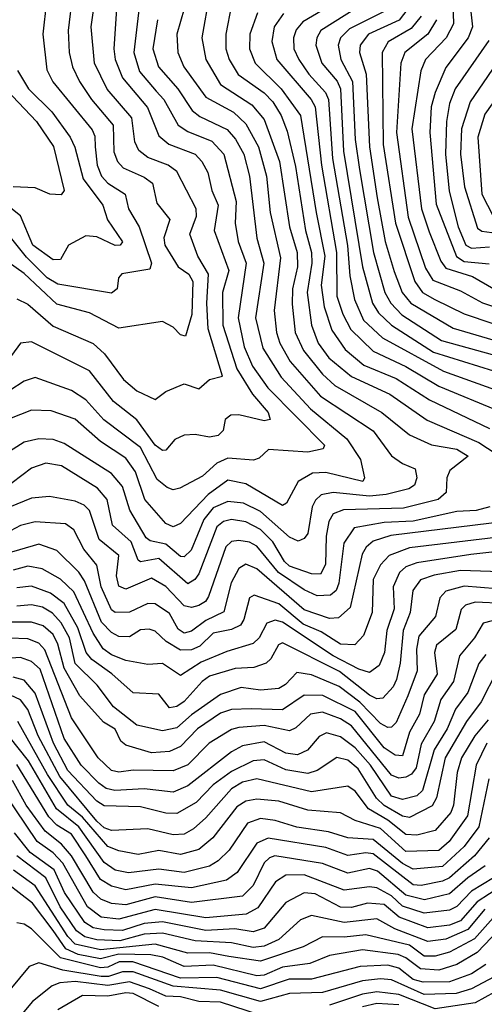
# Model space of a CAD drawing. Extents: x 1308313 to 1441400, y 959662 to 1036319.
# Tile 298 of 656: x 1351463 to 1352740, y 998917 to 1001625. Entities that reach past the tile are written whole.
import ezdxf

# ---------------------------------------------------------------- set-up
doc = ezdxf.new("R2010")
doc.units = 0

msp = doc.modelspace()

# ---------------------------------------------------------------- linework, layer by layer
at = {"layer": '0CON10XD'}
for points in [[(1352650, 1001785), (1352656.1, 1001613.9), (1352635.7, 1001575), (1352579, 1001515), (1352565.6, 1001484.4), (1352541.2, 1001325), (1352567.4, 1001105), (1352588.8, 1001041.2), (1352620.9, 1000960.9), (1352635, 1000941.7), (1352708.3, 1000918.3), (1352766.7, 1000885)], [(1354492.6, 1000885), (1354450.3, 1000950.3), (1354299.8, 1001105), (1354115, 1001262.2), (1353985, 1001314.5), (1353863.5, 1001336.5), (1353785, 1001339.3), (1353645, 1001320), (1353475, 1001332.8), (1353445, 1001356.1), (1353408.6, 1001398.6), (1353345, 1001439.6), (1353022.7, 1001612.7), (1352978, 1001658), (1352895, 1001790), (1352884.3, 1001695), (1352883.8, 1001625), (1352868.2, 1001571.8), (1352827.4, 1001485), (1352741.9, 1001365), (1352722.3, 1001302.3)], [(1351935.5, 1001725), (1351895.2, 1001585), (1351897.5, 1001535), (1351914.1, 1001495), (1351975, 1001412), (1352050.5, 1001370.5), (1352085, 1001338.4), (1352119.4, 1001275), (1352141.8, 1001195), (1352151.1, 1001095), (1352180.2, 1000970.2), (1352162.5, 1000825), (1352168.6, 1000765), (1352178.4, 1000735), (1352206.7, 1000685), (1352289.5, 1000589.5), (1352435, 1000494), (1352485, 1000425.3), (1352515, 1000404.1), (1352550.1, 1000390.1), (1352554.8, 1000365), (1352548.1, 1000345), (1352533.1, 1000335), (1352470.8, 1000319.2), (1352425, 1000314.2), (1352325, 1000324.7), (1352292.2, 1000317.8), (1352276, 1000304), (1352267.1, 1000285), (1352255, 1000211.5), (1352245, 1000198.5), (1352228.8, 1000191.2), (1352205, 1000201.9), (1352125, 1000272.8), (1352078.5, 1000295), (1352035, 1000299.5), (1351995, 1000282.9), (1351969.5, 1000250.5), (1351934.3, 1000165.7), (1351915, 1000147.4), (1351905, 1000148.3), (1351865, 1000182.5), (1351821.7, 1000191.7), (1351810.1, 1000200.1), (1351766, 1000276), (1351745, 1000341.4), (1351715, 1000377.2), (1351585, 1000459.6), (1351555, 1000470), (1351515, 1000472), (1351475, 1000462.6), (1351435, 1000437.3)], [(1351455, 1000856.8), (1351485, 1000842.7), (1351555, 1000782.3), (1351665, 1000734.8), (1351695.8, 1000705.8), (1351748.5, 1000635), (1351785, 1000604), (1351835, 1000580), (1351865, 1000602), (1351915, 1000623.2), (1351955, 1000610), (1351985, 1000635.2), (1352020, 1000645), (1351981.4, 1000775), (1351977.4, 1000845), (1351981.8, 1000925), (1351952.5, 1000975), (1351930.4, 1001035), (1351949, 1001085), (1351947.8, 1001105), (1351895, 1001207.4), (1351870.8, 1001225), (1351815, 1001245.9), (1351790.2, 1001265), (1351779.3, 1001289.3), (1351771.3, 1001355), (1351703.5, 1001433.5), (1351668.7, 1001505), (1351659, 1001605), (1351677.9, 1001735)], [(1351984.8, 1001694.8), (1351963.6, 1001575), (1351974.2, 1001515), (1352015, 1001446.7), (1352101.1, 1001391.1), (1352135, 1001350.2), (1352177, 1001235), (1352204.7, 1001055), (1352225.3, 1000985), (1352226.4, 1000945), (1352212.5, 1000885), (1352212.2, 1000842.2), (1352220.5, 1000765), (1352243, 1000715), (1352295, 1000650), (1352329.1, 1000619.1), (1352458.8, 1000545), (1352535, 1000482.8), (1352595, 1000455.8), (1352665, 1000443.5), (1352695.8, 1000425), (1352645.8, 1000385), (1352636.9, 1000365), (1352635.3, 1000325), (1352613.8, 1000305), (1352518.2, 1000281.8), (1352353, 1000277), (1352325, 1000266.2), (1352313.1, 1000245), (1352305.8, 1000204.2), (1352303.5, 1000126.5), (1352289.9, 1000100.1), (1352265, 1000101.4), (1352205, 1000122.3), (1352190.9, 1000135), (1352159, 1000189), (1352125, 1000223.2), (1352085, 1000244.1), (1352045, 1000250.4), (1352022.9, 1000245), (1352005, 1000230.2), (1351955, 1000100.8), (1351944.7, 1000085.3), (1351925, 1000073.7), (1351845, 1000143.5), (1351795, 1000133.9), (1351788.3, 1000138.3), (1351769, 1000189), (1351718.3, 1000235), (1351703.3, 1000305), (1351676.7, 1000336.7), (1351577.7, 1000397.7), (1351535, 1000405.1), (1351495, 1000391.9), (1351415, 1000331.2)], [(1351607.8, 1001695), (1351596.1, 1001595), (1351598.3, 1001535), (1351608.3, 1001495), (1351626.8, 1001455), (1351660.3, 1001405), (1351719.4, 1001335), (1351721.5, 1001261.5), (1351731.6, 1001235), (1351747.1, 1001217.1), (1351805, 1001192.2), (1351827.5, 1001175), (1351840.2, 1001120.2), (1351875.2, 1001075.2), (1351858.7, 1001025), (1351861.4, 1001005), (1351898.1, 1000945), (1351928.2, 1000925), (1351938.9, 1000905), (1351935.8, 1000814.2), (1351918.6, 1000755), (1351905, 1000758.2), (1351885, 1000779.2), (1351855.3, 1000795.3), (1351735, 1000776.2), (1351655, 1000819.1), (1351565, 1000842.2), (1351475, 1000926.7), (1351425, 1000963)], [(1352385.4, 1001704.6), (1352241.2, 1001618.8), (1352223.2, 1001596.8), (1352216, 1001575), (1352217, 1001545), (1352230.4, 1001515), (1352257.7, 1001475), (1352304.1, 1001425), (1352312, 1001405), (1352322.9, 1001242.9), (1352364.3, 1001004.3), (1352370.7, 1000920.7), (1352383, 1000855), (1352408.6, 1000798.6), (1352460, 1000750), (1352628.1, 1000658.1), (1352804.2, 1000595)], [(1352803.4, 1001705), (1352821.3, 1001615), (1352813.5, 1001575), (1352798.8, 1001541.2), (1352701.3, 1001398.7), (1352678.1, 1001325), (1352675.3, 1001255), (1352686, 1001165), (1352721.3, 1001051.3), (1352733.4, 1001043.4), (1352775, 1001037.8), (1352808.3, 1001025), (1352905, 1000970.7), (1352965.6, 1000945.6), (1353025, 1000901.4), (1353095, 1000875.1), (1353186.8, 1000816.8), (1353285, 1000776.8), (1353366.7, 1000705), (1353445, 1000655.6), (1353535, 1000564.1), (1353635, 1000513.9), (1353656.2, 1000496.2), (1353672.2, 1000472.2)], [(1351793, 1001675), (1351776.4, 1001535), (1351792.6, 1001482.6), (1351838.3, 1001428.3), (1351858.7, 1001405), (1351898.1, 1001335), (1351925, 1001317.6), (1351991.2, 1001291.2), (1352024.2, 1001255), (1352058.4, 1001125), (1352054.9, 1001065), (1352063.2, 1001015), (1352085.4, 1000955), (1352063.3, 1000805), (1352080, 1000725), (1352102.5, 1000672.5), (1352145, 1000612.1), (1352300.9, 1000455), (1352297.5, 1000445), (1352255, 1000435.5), (1352147.2, 1000442.8), (1352121.4, 1000418.6), (1352106.1, 1000413.9), (1352035, 1000419.5), (1352005.1, 1000404.9), (1351965, 1000369.1), (1351903.4, 1000336.6), (1351885, 1000331.9), (1351868.5, 1000338.5), (1351840.7, 1000360.7), (1351795, 1000448.8), (1351694.2, 1000524.2), (1351645, 1000579.6), (1351605.6, 1000605.6), (1351505, 1000640.6), (1351475, 1000631.1), (1351395, 1000579.3)], [(1351536.5, 1001675), (1351526.7, 1001585), (1351537.4, 1001487.4), (1351553.9, 1001453.9), (1351661.6, 1001321.6), (1351669, 1001305), (1351670.5, 1001275), (1351676.1, 1001225), (1351687.6, 1001195), (1351705, 1001175.2), (1351752.3, 1001145), (1351762.1, 1001105), (1351791.7, 1001055), (1351825.6, 1000955), (1351820.8, 1000939.2), (1351744, 1000926), (1351734.5, 1000915), (1351731.1, 1000885), (1351715, 1000872.5), (1351567.9, 1000897.9), (1351538.3, 1000915), (1351481.8, 1000971.8), (1351415, 1001054.8)], [(1352045, 1001665.5), (1352029.8, 1001585), (1352030, 1001545), (1352038.7, 1001515), (1352063.8, 1001473.8), (1352135, 1001423.5), (1352158.7, 1001398.7), (1352181.5, 1001361.5), (1352198, 1001318), (1352221.4, 1001221.4), (1352248.4, 1001045), (1352265.1, 1000985), (1352266.4, 1000955), (1352253.7, 1000875), (1352264.9, 1000784.9), (1352283.8, 1000735), (1352312.7, 1000695), (1352375, 1000643.6), (1352480.2, 1000595), (1352583.5, 1000523.5), (1352725, 1000462.4)], [(1352434.2, 1001685.8), (1352291.2, 1001595), (1352279.8, 1001575), (1352277.3, 1001555), (1352293.4, 1001505), (1352335.5, 1001455.5), (1352344.8, 1001434.8), (1352353.2, 1001263.2), (1352405.3, 1000945), (1352433.1, 1000845), (1352449, 1000819), (1352485, 1000784.6), (1352601, 1000711), (1352806.5, 1000646.5)], [(1351728.8, 1001655), (1351721.2, 1001545), (1351725.4, 1001515), (1351745.4, 1001465), (1351813.8, 1001383.8), (1351845.1, 1001305.1), (1351872.9, 1001282.9), (1351944.9, 1001254.9), (1351964, 1001235), (1351979.7, 1001205), (1351991.4, 1001155), (1352008.9, 1001115), (1351997.1, 1001045), (1352037.9, 1000935), (1352020.1, 1000875), (1352020.9, 1000785), (1352059.9, 1000665), (1352103, 1000595), (1352145.6, 1000545), (1352151.9, 1000525), (1352135, 1000522.1), (1352065, 1000538), (1352042.9, 1000537.1), (1352027.7, 1000525), (1352022.5, 1000495), (1352008.9, 1000481.1), (1351985, 1000477), (1351945, 1000484.6), (1351915, 1000482.5), (1351889.6, 1000470.4), (1351865, 1000441.1), (1351855, 1000440.3), (1351835, 1000455.2), (1351785, 1000524.4), (1351720.8, 1000575), (1351655, 1000659.5), (1351495, 1000738.8), (1351464.6, 1000735), (1351422.6, 1000677.4)], [(1352116.6, 1001643.4), (1352095.8, 1001585), (1352094.8, 1001545), (1352110.5, 1001505), (1352182.2, 1001435), (1352235, 1001361.8), (1352277.6, 1001095), (1352301.5, 1000975), (1352291.4, 1000895), (1352299.6, 1000835), (1352320.8, 1000770.8), (1352357.6, 1000717.6), (1352409.5, 1000675), (1352498.4, 1000638.4), (1352589.4, 1000579.4), (1352755, 1000501.1)], [(1352188.4, 1001641.6), (1352162.7, 1001605), (1352155.8, 1001565), (1352169.8, 1001515), (1352264.3, 1001405), (1352275.3, 1001385), (1352292.7, 1001225), (1352333.6, 1000985), (1352334.8, 1000864.8), (1352351, 1000815), (1352373.1, 1000773.1), (1352435, 1000713), (1352525, 1000671.2), (1352615, 1000616.8), (1352779.3, 1000549.3)], [(1352463.3, 1001646.7), (1352369.8, 1001600.2), (1352345.2, 1001575), (1352338.1, 1001555), (1352345.5, 1001515.5), (1352377.6, 1001455), (1352384.9, 1001295), (1352396.8, 1001213.2), (1352435.3, 1000985), (1352466.5, 1000875), (1352483.2, 1000845), (1352513.5, 1000813.6), (1352622.7, 1000742.7), (1352815, 1000689.4)], [(1352530.3, 1001655), (1352506.4, 1001623.6), (1352422, 1001585), (1352399, 1001555), (1352397.3, 1001535), (1352415.5, 1001475.5), (1352424.4, 1001275), (1352445.8, 1001135), (1352467.8, 1001015), (1352492.3, 1000932.3), (1352514.9, 1000875), (1352538.5, 1000845), (1352655, 1000776.4), (1352826.2, 1000726.2)], [(1352702.2, 1001655), (1352708.1, 1001605), (1352696, 1001575), (1352635, 1001493.6), (1352604.8, 1001424.8), (1352594.6, 1001385), (1352590.6, 1001315), (1352607.6, 1001117.6), (1352663.5, 1000973.5), (1352685, 1000960.2), (1352753.4, 1000953.4)], [(1351842.1, 1001625), (1351828.4, 1001545), (1351844.2, 1001495), (1351897.7, 1001435), (1351937, 1001375), (1351958.5, 1001358.5), (1352033, 1001323), (1352056.4, 1001296.4), (1352079.5, 1001255), (1352095.1, 1001194.9), (1352114.4, 1001024.4), (1352133.7, 1000955), (1352111.1, 1000805), (1352131.7, 1000721.7), (1352181.4, 1000641.4), (1352262.6, 1000555), (1352362.3, 1000472.3), (1352399.7, 1000415), (1352410.9, 1000365), (1352406.2, 1000355), (1352305, 1000380), (1352267.5, 1000377.5), (1352228.3, 1000355), (1352196.5, 1000295), (1352185, 1000289.3), (1352085, 1000348.5), (1352035, 1000359), (1351980.6, 1000319.4), (1351905, 1000239.3), (1351885, 1000230.2), (1351865, 1000239.5), (1351806.4, 1000305), (1351781.1, 1000381.1), (1351755, 1000419.1), (1351685.3, 1000465.3), (1351615, 1000526), (1351549, 1000549), (1351495, 1000550.9), (1351435, 1000526.9)], [(1352566.7, 1001635), (1352539.4, 1001600.6), (1352475.9, 1001564.1), (1352459.7, 1001535), (1352461.9, 1001281.9), (1352496.4, 1001065), (1352549.3, 1000905), (1352570.8, 1000875), (1352604.7, 1000855.3), (1352685, 1000816.4), (1352842.8, 1000762.8)], [(1352609.3, 1001625), (1352584.9, 1001585.1), (1352521.8, 1001535), (1352510.9, 1001505), (1352498.8, 1001315), (1352531.4, 1001081.4), (1352578.4, 1000941.6), (1352598.8, 1000908.8), (1352675, 1000879.1), (1352735, 1000846.7), (1352848.8, 1000808.8)], [(1352752.6, 1001567.4), (1352660.1, 1001435), (1352645.1, 1001394.9), (1352636, 1001345), (1352633.5, 1001255), (1352643.8, 1001153.8), (1352668.6, 1001055), (1352689.7, 1001005), (1352705, 1000996.4), (1352755, 1001000.2)], [(1351375.2, 1001485), (1351508.9, 1001345), (1351555.9, 1001275.9), (1351584.7, 1001155.3), (1351576.8, 1001143.2), (1351546, 1001145), (1351505, 1001162.5), (1351445, 1001165.2)], [(1351456.4, 1001485), (1351487, 1001435), (1351551.4, 1001371.4), (1351601.8, 1001301.8), (1351614.6, 1001274.6), (1351637.1, 1001187.1), (1351691.1, 1001115), (1351704.3, 1001074.3), (1351745.7, 1001014.3), (1351739.2, 1001005), (1351725, 1001003.6), (1351675, 1001028.2), (1351645, 1001030.5), (1351596.7, 1001005), (1351574.5, 1000965.5), (1351555, 1000964.3), (1351498.5, 1001005), (1351465.3, 1001085.3), (1351401.7, 1001135)], [(1352722.3, 1001302.3), (1352733.9, 1001145), (1352764.6, 1001084.6)], [(1352725, 1000462.4), (1352797.1, 1000415)], [(1352755.4, 1000285), (1352718, 1000275), (1352665, 1000272.3), (1352545, 1000246), (1352465, 1000242), (1352382.2, 1000227.8), (1352354.3, 1000185.7), (1352340.2, 1000075), (1352333.2, 1000055), (1352317.7, 1000042.3), (1352280.9, 1000040.9), (1352245, 1000057), (1352174.4, 1000104.4), (1352115, 1000177.1), (1352095, 1000188.2), (1352065, 1000192.6), (1352045, 1000189.8), (1352029.3, 1000175), (1351981.6, 1000038.4), (1351973.4, 1000025), (1351955, 1000014.2), (1351935, 1000008.6), (1351915, 1000013.4), (1351865, 1000066.2), (1351825, 1000088.7), (1351755, 1000058.6), (1351735, 1000066.6), (1351728.6, 1000095), (1351735, 1000151.5), (1351680.9, 1000195), (1351654.8, 1000275), (1351640, 1000290), (1351615, 1000301.2), (1351545, 1000313.7), (1351495, 1000308.8), (1351435, 1000284.5)], [(1352805, 1000246), (1352483.7, 1000206.3), (1352435, 1000190.5), (1352415.4, 1000174.6), (1352404.2, 1000155), (1352371.8, 1000008.2), (1352339.8, 999980.2), (1352315, 999978.5), (1352245, 1000001.6), (1352115, 1000114.5), (1352085, 1000127.7), (1352065, 1000115.8), (1352044.2, 1000075.8), (1352024, 999996), (1351975, 999972.4), (1351935, 999943.5), (1351915, 999937.8), (1351898.5, 999948.5), (1351875, 999992.2), (1351835, 1000018), (1351815, 1000019.8), (1351765, 999995.7), (1351725, 999994.8), (1351715, 1000002.2), (1351686.4, 1000065), (1351675.1, 1000125.1), (1351638.8, 1000168.8), (1351611.8, 1000221.8), (1351588.4, 1000238.4), (1351505.7, 1000244.3), (1351465, 1000234.2), (1351395, 1000197.1)], [(1352795, 1000203.9), (1352535, 1000172.3), (1352478.5, 1000151.5), (1352454.7, 1000125.3), (1352435.1, 1000085), (1352431.9, 999995), (1352408.6, 999931.4), (1352384.1, 999905.9), (1352345, 999907.8), (1352291.5, 999941.5), (1352242.7, 999962.7), (1352175, 1000018.5), (1352107.8, 1000042.2), (1352094.7, 1000035), (1352079, 999975), (1352069.8, 999960.2), (1352045, 999948.1), (1351995, 999937.6), (1351957.9, 999902.1), (1351935, 999892), (1351905, 999891.1), (1351865.3, 999915.3), (1351835, 999943.2), (1351819.1, 999949.1), (1351795, 999947), (1351765, 999927.5), (1351735, 999928.9), (1351715, 999939.4), (1351687.9, 999967.9), (1351641.3, 1000081.3), (1351625.4, 1000105.4), (1351565.1, 1000165.1), (1351515, 1000182.1), (1351425, 1000155.8)], [(1352794.3, 1000164.3), (1352703.7, 1000153.7), (1352555, 1000130.9), (1352525, 1000120.3), (1352507.2, 1000105), (1352489.7, 1000065), (1352492.5, 1000005), (1352472.1, 999945), (1352465.5, 999884.5), (1352451.5, 999848.5), (1352425, 999830), (1352395, 999838.4), (1352325, 999875.8), (1352185, 999967.6), (1352165, 999973.6), (1352142.4, 999965), (1352121, 999925), (1352105, 999909.3), (1352032.4, 999887.6), (1351962, 999858), (1351905, 999821.7), (1351855, 999854.5), (1351815, 999852), (1351755, 999862.3), (1351715, 999877.8), (1351692.2, 999895), (1351665, 999938), (1351611.3, 1000051.3), (1351575, 1000086.1), (1351524.6, 1000115), (1351485, 1000121.7), (1351445, 1000111.2)], [(1352785, 1000106.8), (1352675, 1000109.9), (1352602.4, 1000097.6), (1352565, 1000084.1), (1352543.8, 1000055), (1352536.6, 999995), (1352516.8, 999945), (1352509.3, 999855), (1352499.3, 999810.7), (1352489.5, 999790.5), (1352461.2, 999758.8), (1352445, 999757.3), (1352425, 999767.7), (1352342, 999832), (1352185, 999911.6), (1352174.2, 999905.8), (1352153.1, 999866.9), (1352140.4, 999855), (1352106.8, 999843.2), (1352055, 999840.5), (1351985, 999819.3), (1351964.4, 999805), (1351915, 999749.5), (1351895, 999735.8), (1351875, 999732.8), (1351845, 999769.7), (1351775, 999773.7), (1351716.2, 999826.2), (1351661.3, 999865), (1351645.4, 999885), (1351622.7, 999952.7), (1351585, 1000019.2), (1351547.6, 1000047.6), (1351495, 1000066.7), (1351455, 1000062.8)], [(1352775, 1000060), (1352685, 1000066.9), (1352635, 1000053), (1352617.9, 1000035), (1352606.1, 999983.9), (1352560.4, 999929.6), (1352553.6, 999893.6), (1352556.2, 999833.8), (1352530, 999765), (1352498.3, 999691.7), (1352485, 999679.5), (1352475, 999678.8), (1352455, 999689), (1352397.8, 999747.8), (1352340.8, 999790.8), (1352265, 999823.1), (1352225, 999830), (1352193.7, 999796.3), (1352175, 999785.9), (1352125, 999781.2), (1352072.1, 999787.9), (1352015, 999769), (1351935, 999713.5), (1351895, 999677.2), (1351855, 999669.1), (1351785, 999684.5), (1351720.4, 999735), (1351676.2, 999795), (1351615, 999854.5), (1351599.3, 999925), (1351576.6, 999966.6), (1351552.8, 999992.8), (1351525, 1000009.6), (1351495, 1000015.6), (1351455, 1000011.8)], [(1352795, 1000019.5), (1352715, 1000023.1), (1352688.4, 1000015), (1352677.1, 1000002.9), (1352661.8, 999948.2), (1352608.5, 999905), (1352603.3, 999885), (1352610.5, 999825), (1352575, 999768.1), (1352561.8, 999715), (1352534.6, 999665.4), (1352515, 999600.6), (1352495, 999602), (1352465, 999622.4), (1352385, 999722.6), (1352296.1, 999766.1), (1352245, 999767.6), (1352185, 999726.6), (1352099.6, 999729.6), (1352045, 999727.7), (1352015, 999717.6), (1351951.7, 999675), (1351905, 999625.8), (1351875, 999612.2), (1351825, 999608.5), (1351755, 999630), (1351741, 999641), (1351725, 999673.8), (1351693.3, 999693.3), (1351628.5, 999765), (1351585, 999841.7), (1351567.9, 999907.9), (1351554.5, 999934.5), (1351527.5, 999957.5), (1351495, 999967.8), (1351435, 999968.1)], [(1352815, 999985.9), (1352737.4, 999965), (1352713.6, 999925), (1352672.1, 999875), (1352655.4, 999805), (1352621.2, 999755), (1352602.8, 999695), (1352567.1, 999632.9), (1352552.8, 999567.2), (1352540.1, 999549.9), (1352525, 999541.4), (1352505, 999538.6), (1352485, 999547.1), (1352375, 999683.2), (1352345, 999702.2), (1352295, 999720.6), (1352262.5, 999715), (1352222.4, 999677.6), (1352205, 999668.8), (1352135, 999683.4), (1352065, 999678.5), (1352045, 999673.1), (1351983.8, 999635), (1351925, 999575.8), (1351885, 999558.9), (1351775, 999561.2), (1351735, 999555.2), (1351715, 999560), (1351678.9, 999595), (1351605, 999705.2), (1351531.9, 999891.9), (1351515, 999910.6), (1351485, 999922.5), (1351435, 999924.2)], [(1352745, 999879.4), (1352725.7, 999854.3), (1352695.4, 999775), (1352661, 999729.1), (1352638.2, 999675), (1352602.7, 999617.3), (1352570.1, 999505), (1352555, 999490.4), (1352515, 999479.9), (1352485, 999489.2), (1352427.3, 999575), (1352385, 999622.2), (1352345, 999652.7), (1352306.2, 999663.8), (1352286.6, 999653.4), (1352254.4, 999615.6), (1352226.7, 999603.3), (1352195, 999608.2), (1352135, 999639.1), (1352075, 999628), (1352045, 999611.8), (1351925, 999517.6), (1351885, 999500.6), (1351845.7, 999505), (1351805, 999509.5), (1351724.2, 999505), (1351700.3, 999510.3), (1351680.3, 999525), (1351632.1, 999575), (1351585, 999647.7), (1351518.6, 999838.6), (1351495, 999860.3), (1351465, 999870.4), (1351305, 999859.4)], [(1352775, 999833.5), (1352731.5, 999748.5), (1352691.4, 999695), (1352633, 999595), (1352609, 999485), (1352596.9, 999463.1), (1352535, 999431.2), (1352515, 999434.5), (1352465, 999464.2), (1352444.2, 999484.2), (1352393.8, 999565), (1352365, 999588.2), (1352335, 999595.9), (1352280.3, 999559.7), (1352255, 999551.8), (1352195, 999561.9), (1352135, 999589.4), (1352105, 999586.9), (1352045, 999557.3), (1351995, 999520.5), (1351948.2, 999471.8), (1351895, 999441.8), (1351865, 999442.9), (1351795, 999460.4), (1351695, 999462.7), (1351675, 999475.7), (1351595, 999560), (1351555.9, 999635), (1351505, 999773), (1351475, 999808.5), (1351445, 999816.4)], [(1352750.9, 999699.1), (1352714.6, 999655.4), (1352677.9, 999595), (1352665.6, 999555), (1352656, 999465), (1352648.3, 999445), (1352605, 999395.5), (1352555, 999381.9), (1352524.2, 999384.2), (1352475, 999423.5), (1352422, 999455), (1352385, 999503.3), (1352365, 999516.9), (1352265, 999501.1), (1352115, 999537.5), (1352075, 999527.9), (1352045, 999510.1), (1351975, 999430.3), (1351940.7, 999399.3), (1351915, 999385.2), (1351885, 999383.6), (1351815, 999399.7), (1351715, 999395.4), (1351695, 999402.6), (1351675, 999420.8), (1351573.5, 999543.5), (1351513.4, 999655), (1351485, 999728), (1351465, 999754.5), (1351437, 999767)], [(1352747.4, 999635), (1352717.6, 999575), (1352694.4, 999435), (1352643.8, 999365), (1352615, 999339.9), (1352525, 999337.2), (1352455, 999400.2), (1352385, 999422.4), (1352345, 999443.4), (1352255, 999451.3), (1352175, 999475.7), (1352115, 999481.6), (1352085, 999475.7), (1352059.9, 999460.1), (1351993.8, 999375), (1351955, 999343.1), (1351905, 999328.9), (1351845, 999340.1), (1351788.9, 999328.9), (1351735, 999339), (1351705, 999351.5), (1351635, 999432.2), (1351594.9, 999464.9), (1351538.9, 999548.9), (1351457.4, 999695)], [(1352752.4, 999537.6), (1352724.9, 999405), (1352685, 999350.7), (1352625, 999296), (1352545, 999288.8), (1352515, 999304.2), (1352435, 999370.4), (1352365.1, 999375.1), (1352311.7, 999391.7), (1352225, 999404.4), (1352165, 999422.8), (1352125, 999428.1), (1352089.6, 999415), (1352038.7, 999341.3), (1352008.6, 999311.4), (1351985, 999297.3), (1351915, 999279.3), (1351845, 999288.6), (1351761.7, 999278.3), (1351725, 999286.3), (1351695, 999307), (1351625.6, 999405.6), (1351564.1, 999455), (1351486.7, 999586.7), (1351433.5, 999653.5)], [(1352753.3, 999375), (1352713, 999325), (1352645, 999265.1), (1352625, 999255.3), (1352566.4, 999243.6), (1352545, 999245.5), (1352435, 999330.6), (1352415, 999333.8), (1352365, 999326.1), (1352305, 999348), (1352146.4, 999373.6), (1352115, 999360), (1352060.5, 999279.5), (1352031.2, 999258.8), (1351935, 999237.5), (1351835, 999247.3), (1351755, 999232.2), (1351715, 999242), (1351685, 999260.7), (1351645, 999325.2), (1351605.1, 999385), (1351565, 999409.7), (1351542.4, 999432.4), (1351455, 999576.5)], [(1352742.4, 999297.6), (1352695, 999265.3), (1352645, 999220.6), (1352575.9, 999204.1), (1352525, 999217.3), (1352447, 999283), (1352425, 999290.2), (1352365, 999277.6), (1352295, 999304.6), (1352164.7, 999325.3), (1352149.7, 999320.3), (1352135, 999305.7), (1352105, 999243.4), (1352075, 999214.9), (1351935, 999197.4), (1351835, 999212.2), (1351755, 999190.4), (1351715, 999193.9), (1351686.2, 999206.2), (1351665, 999225.1), (1351605.3, 999325.3), (1351577.7, 999357.7), (1351532.9, 999392.9), (1351480.8, 999465), (1351442.8, 999532.8)], [(1352765.8, 999265), (1352705, 999227.8), (1352665, 999186.1), (1352645, 999175.8), (1352575, 999168.1), (1352515, 999187.2), (1352485, 999215.1), (1352445, 999237.4), (1352425, 999240.1), (1352355, 999230.6), (1352245, 999273), (1352195, 999272), (1352166.5, 999253.5), (1352118, 999182), (1352085.3, 999164.7), (1351975, 999154.5), (1351835, 999177.8), (1351735, 999151.1), (1351687.1, 999157.1), (1351649.1, 999185), (1351581.3, 999305), (1351555, 999333.4), (1351510.7, 999365), (1351419.6, 999499.6)], [(1352822.9, 999265), (1352721.1, 999198.9), (1352675, 999147), (1352645, 999135.1), (1352585, 999127.1), (1352506.7, 999156.7), (1352465, 999191.7), (1352418.8, 999195), (1352375, 999183.3), (1352345, 999184.2), (1352275, 999220.7), (1352245, 999223.6), (1352195, 999197), (1352135, 999126.6), (1352105, 999116.6), (1352054.5, 999124.5), (1351975, 999119.8), (1351855, 999143.8), (1351805, 999139.5), (1351745, 999120.3), (1351695, 999121.5), (1351665, 999127.2), (1351641.9, 999141.9), (1351585.6, 999225), (1351557.2, 999287.2), (1351491.1, 999335), (1351448.5, 999388.5)], [(1352741.4, 999178.6), (1352695, 999122.6), (1352635, 999096), (1352585, 999089.9), (1352494.4, 999124.4), (1352445, 999152.2), (1352355, 999141.7), (1352265, 999161.3), (1352235, 999149.8), (1352175, 999095.4), (1352135, 999077.4), (1352105, 999073.4), (1352045, 999086.1), (1351945, 999091.4), (1351855, 999112.8), (1351805, 999110.4), (1351738.1, 999091.9), (1351675, 999094.5), (1351642.2, 999102.2), (1351619.1, 999119.1), (1351573.8, 999185), (1351534.7, 999265), (1351455, 999325.1)], [(1352764.7, 999155.3), (1352713.3, 999096.7), (1352645, 999060.3), (1352605, 999049.1), (1352575, 999049.8), (1352535, 999079.6), (1352415, 999108), (1352355, 999101.5), (1352295, 999103), (1352242.5, 999075), (1352125, 999035.5), (1352038.2, 999048.2), (1351985, 999058.9), (1351925, 999057.8), (1351835, 999082.6), (1351685, 999067.1), (1351615, 999082.5), (1351595, 999103.5), (1351505, 999242.7), (1351446.1, 999286.1)], [(1352779, 999121), (1352720.9, 999059.1), (1352665, 999026.8), (1352615, 999010.9), (1352564.9, 999014.9), (1352525, 999045.1), (1352503.7, 999053.7), (1352405, 999067), (1352315, 999051.2), (1352260.5, 999029.5), (1352185, 999019.2), (1352135, 998997.5), (1352115, 998995.6), (1351995, 999024.4), (1351915, 999021.4), (1351856.3, 999046.3), (1351823, 999053), (1351735, 999054.9), (1351685, 999041.7), (1351623.7, 999053.7), (1351589.4, 999069.4), (1351555, 999120), (1351497.5, 999195), (1351395, 999273.9)], [(1352745, 999026.2), (1352705, 999001.3), (1352645, 998979.2), (1352572.1, 998977.9), (1352545, 998985.1), (1352505, 999016.3), (1352475, 999025.1), (1352399.1, 999020.9), (1352265, 998986), (1352204, 998986), (1352125, 998959.4), (1352005, 998990.7), (1351905, 998989.3), (1351773.7, 999033.7), (1351735.8, 999034.2), (1351705, 999019.2), (1351685, 999017.1), (1351575.1, 999045.1), (1351495, 999124.4), (1351475, 999137.6), (1351455, 999140.7)], [(1352767.6, 998992.4), (1352705, 998959.7), (1352663.2, 998946.8), (1352575, 998943.9), (1352485, 998984.3), (1352455, 998987.4), (1352405, 998981.2), (1352295, 998949.5), (1352205, 998946.5), (1352125, 998924.4), (1352015, 998956.2), (1351885, 998966.7), (1351775, 999006.5), (1351745, 999006.4), (1351706.6, 998993.4), (1351686.3, 998993.7), (1351581.2, 999011.2), (1351515, 999031.3), (1351489, 999021), (1351408.3, 998925)], [(1352125, 998886.8), (1352015, 998923.1), (1351955, 998925.1), (1351905, 998937.4), (1351865, 998939.7), (1351819.4, 998959.4), (1351765, 998978.6), (1351705, 998968.7), (1351615, 998980.2), (1351573.5, 998976.5), (1351552, 998968), (1351497.6, 998925), (1351465, 998885.3)], [(1352794.9, 998965.1), (1352715, 998920.9), (1352605, 998904.9), (1352505, 998944.2), (1352445, 998951.6), (1352405.4, 998944.6), (1352315, 998915.1)], [(1351845, 998910.8), (1351775, 998946.8), (1351755, 998948.9), (1351705, 998939.4), (1351635, 998941.7), (1351567.8, 998902.2)], [(1352505, 998915.9), (1352445, 998919.6), (1352405, 998910.5)]]:
    msp.add_lwpolyline(points, dxfattribs=at)

doc.saveas('drawing.dxf')
